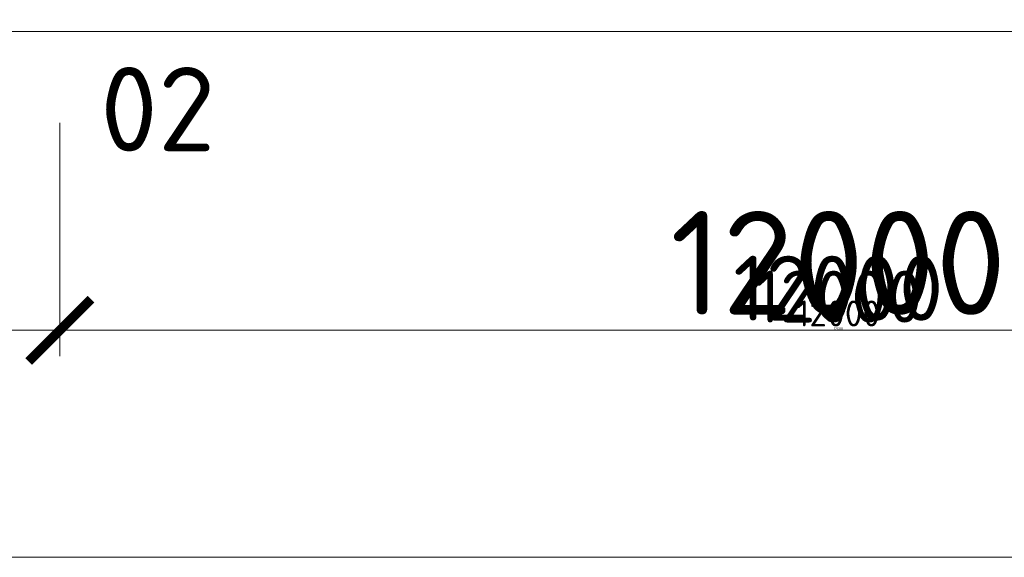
# Model space of a CAD drawing. Header units: millimetres. Extents: x -15830 to 4680139, y -28864 to 2281735.
# Tile 383 of 577: x 225619 to 233208, y 239058 to 243203. Entities that reach past the tile are written whole.
import ezdxf

# ---------------------------------------------------------------- set-up
doc = ezdxf.new("R2010")
doc.units = ezdxf.units.MM
doc.linetypes.add('CENTERX2', pattern=[101.6, 63.5, -12.7, 12.7, -12.7])
doc.linetypes.add('DASHDOT', pattern=[25.4, 12.7, -6.35, 0, -6.35])
for name, color, linetype, lineweight in [('A99_N_koty-200', 5, 'Continuous', 5), ('A99_N_koty-200 @ 1', 5, 'Continuous', 5), ('A99_N_koty-200 @ 10', 5, 'Continuous', 5), ('A99_N_koty-200 @ 100', 5, 'Continuous', 5), ('A99_N_koty-200 @ 200', 5, 'Continuous', 5), ('A99_N_koty-200 @ 250 (1)', 5, 'Continuous', 5), ('A99_N_koty-200 @ 250 (2)', 5, 'Continuous', 5), ('A99_N_koty-200 @ 400', 5, 'Continuous', 5), ('A99_N_txt-popis-200', 240, 'Continuous', 5), ('A99_S_kce-pohl', 7, 'Continuous', 5), ('A99_S_osy', 1, 'CENTERX2', 5)]:
    doc.layers.add(name, color=color, linetype=linetype, lineweight=lineweight)
doc.styles.add('A99_kota', font='isocpeur.ttf', dxfattribs={"height": 2})
doc.styles.add('ad_popis 100', font='isocpeur.ttf', dxfattribs={"height": 200})
doc.dimstyles.new('A99_kota_200 new', dxfattribs={"dimscale": 200, "dimtxt": 2, "dimasz": 1.2, "dimexe": 0.5, "dimexo": 1.5, "dimgap": 0.3, "dimtad": 1, "dimdec": 0, "dimzin": 3, "dimdsep": 46, "dimtxsty": 'A99_kota', "dimblk": 'ARCHTICK', "dimcen": 2.5, "dimazin": 2, "dimtfac": 0.75, "dimtdec": 0, "dimtmove": 2, "dimatfit": 0, "dimfxl": 0, "dimtolj": 1, "dimtzin": 0, "dimlwd": 5, "dimlwe": 5, "dimarcsym": 0})

# ---------------------------------------------------------------- blocks, each defined once
blk = doc.blocks.new('_ArchTick')
at = {"color": 0, "linetype": 'ByBlock', "const_width": 0.15}
blk.add_lwpolyline([(-0.5, -0.5), (0.5, 0.5)], dxfattribs=at)
blk = doc.blocks.new('*D300')
at = {"layer": 'A99_N_koty-200', "color": 0, "linetype": 'Continuous', "lineweight": 5, "ltscale": 10, "transparency": 16777216}
for p, q in [((225929, 241208.3), (225929, 240758.3)), ((237929, 241208.3), (237929, 240758.3)), ((237929, 240808.3), (225929, 240808.3))]:
    blk.add_line(p, q, dxfattribs=at)
at = {"layer": 'Defpoints', "color": 0, "linetype": 'Continuous', "ltscale": 10, "transparency": 16777216}
for p in [(225929, 243683.3), (237929, 243683.3), (225929, 240808.3)]:
    blk.add_point(p, dxfattribs=at)
at = {"layer": 'A99_N_koty-200', "color": 0, "linetype": 'Continuous', "lineweight": 5, "ltscale": 10, "transparency": 16777216, "xscale": 120, "yscale": 120, "zscale": 120, "rotation": 180}
blk.add_blockref('_ArchTick', (225929, 240808.3), dxfattribs=at)
at = {"layer": 'A99_N_koty-200', "color": 0, "linetype": 'Continuous', "lineweight": 5, "ltscale": 10, "transparency": 16777216, "xscale": 120, "yscale": 120, "zscale": 120}
blk.add_blockref('_ArchTick', (237929, 240808.3), dxfattribs=at)
at = {"layer": 'A99_N_koty-200', "color": 0, "linetype": 'Continuous', "ltscale": 10, "transparency": 16777216, "insert": (231929, 240938.3), "char_height": 200, "attachment_point": 5, "style": 'A99_kota'}
blk.add_mtext('\\A1;12000', dxfattribs=at)
blk = doc.blocks.new('*D301')
at = {"layer": 'A99_N_koty-200', "color": 0, "linetype": 'Continuous', "lineweight": 5, "ltscale": 10, "transparency": 16777216}
for p, q in [((225929, 241608.3), (225929, 240708.3)), ((237929, 241608.3), (237929, 240708.3)), ((237929, 240808.3), (225929, 240808.3))]:
    blk.add_line(p, q, dxfattribs=at)
at = {"layer": 'Defpoints', "color": 0, "linetype": 'Continuous', "ltscale": 10, "transparency": 16777216}
for p in [(225929, 243683.3), (237929, 243683.3), (225929, 240808.3)]:
    blk.add_point(p, dxfattribs=at)
at = {"layer": 'A99_N_koty-200', "color": 0, "linetype": 'Continuous', "lineweight": 5, "ltscale": 10, "transparency": 16777216, "xscale": 240, "yscale": 240, "zscale": 240, "rotation": 180}
blk.add_blockref('_ArchTick', (225929, 240808.3), dxfattribs=at)
at = {"layer": 'A99_N_koty-200', "color": 0, "linetype": 'Continuous', "lineweight": 5, "ltscale": 10, "transparency": 16777216, "xscale": 240, "yscale": 240, "zscale": 240}
blk.add_blockref('_ArchTick', (237929, 240808.3), dxfattribs=at)
at = {"layer": 'A99_N_koty-200', "color": 0, "linetype": 'Continuous', "ltscale": 10, "transparency": 16777216, "insert": (231929, 241068.3), "char_height": 400, "attachment_point": 5, "style": 'A99_kota'}
blk.add_mtext('\\A1;12000', dxfattribs=at)
blk = doc.blocks.new('*D302')
at = {"layer": 'A99_N_koty-200', "color": 0, "linetype": 'Continuous', "lineweight": 5, "ltscale": 10, "transparency": 16777216}
for p, q in [((225929, 240812.3), (225929, 240807.8)), ((237929, 240808.3), (225929, 240808.3)), ((237929, 240812.3), (237929, 240807.8))]:
    blk.add_line(p, q, dxfattribs=at)
at = {"layer": 'Defpoints', "color": 0, "linetype": 'Continuous', "ltscale": 10, "transparency": 16777216}
for p in [(225929, 243683.3), (237929, 243683.3), (225929, 240808.3)]:
    blk.add_point(p, dxfattribs=at)
at = {"layer": 'A99_N_koty-200', "color": 0, "linetype": 'Continuous', "lineweight": 5, "ltscale": 10, "transparency": 16777216, "xscale": 1.2, "yscale": 1.2, "zscale": 1.2, "rotation": 180}
blk.add_blockref('_ArchTick', (225929, 240808.3), dxfattribs=at)
at = {"layer": 'A99_N_koty-200', "color": 0, "linetype": 'Continuous', "lineweight": 5, "ltscale": 10, "transparency": 16777216, "xscale": 1.2, "yscale": 1.2, "zscale": 1.2}
blk.add_blockref('_ArchTick', (237929, 240808.3), dxfattribs=at)
at = {"layer": 'A99_N_koty-200', "color": 0, "linetype": 'Continuous', "ltscale": 10, "transparency": 16777216, "insert": (231929, 240809.6), "char_height": 2, "attachment_point": 5, "style": 'A99_kota'}
blk.add_mtext('\\A1;12000', dxfattribs=at)
blk = doc.blocks.new('*D303')
at = {"layer": 'A99_N_koty-200', "color": 0, "linetype": 'Continuous', "lineweight": 5, "ltscale": 10, "transparency": 16777216}
for p, q in [((225929, 242408.3), (225929, 240608.3)), ((237929, 242408.3), (237929, 240608.3)), ((237929, 240808.3), (225929, 240808.3))]:
    blk.add_line(p, q, dxfattribs=at)
at = {"layer": 'Defpoints', "color": 0, "linetype": 'Continuous', "ltscale": 10, "transparency": 16777216}
for p in [(225929, 243683.3), (237929, 243683.3), (225929, 240808.3)]:
    blk.add_point(p, dxfattribs=at)
at = {"layer": 'A99_N_koty-200', "color": 0, "linetype": 'Continuous', "lineweight": 5, "ltscale": 10, "transparency": 16777216, "xscale": 480, "yscale": 480, "zscale": 480, "rotation": 180}
blk.add_blockref('_ArchTick', (225929, 240808.3), dxfattribs=at)
at = {"layer": 'A99_N_koty-200', "color": 0, "linetype": 'Continuous', "lineweight": 5, "ltscale": 10, "transparency": 16777216, "xscale": 480, "yscale": 480, "zscale": 480}
blk.add_blockref('_ArchTick', (237929, 240808.3), dxfattribs=at)
at = {"layer": 'A99_N_koty-200', "color": 0, "linetype": 'Continuous', "ltscale": 10, "transparency": 16777216, "insert": (231929, 241328.3), "char_height": 800, "attachment_point": 5, "style": 'A99_kota'}
blk.add_mtext('\\A1;12000', dxfattribs=at)
blk = doc.blocks.new('*D304')
at = {"layer": 'A99_N_koty-200', "color": 0, "linetype": 'Continuous', "lineweight": 5, "ltscale": 10, "transparency": 16777216}
for p, q in [((225929, 240848.3), (225929, 240803.3)), ((237929, 240848.3), (237929, 240803.3)), ((237929, 240808.3), (225929, 240808.3))]:
    blk.add_line(p, q, dxfattribs=at)
at = {"layer": 'Defpoints', "color": 0, "linetype": 'Continuous', "ltscale": 10, "transparency": 16777216}
for p in [(225929, 243683.3), (237929, 243683.3), (225929, 240808.3)]:
    blk.add_point(p, dxfattribs=at)
at = {"layer": 'A99_N_koty-200', "color": 0, "linetype": 'Continuous', "lineweight": 5, "ltscale": 10, "transparency": 16777216, "xscale": 12, "yscale": 12, "zscale": 12, "rotation": 180}
blk.add_blockref('_ArchTick', (225929, 240808.3), dxfattribs=at)
at = {"layer": 'A99_N_koty-200', "color": 0, "linetype": 'Continuous', "lineweight": 5, "ltscale": 10, "transparency": 16777216, "xscale": 12, "yscale": 12, "zscale": 12}
blk.add_blockref('_ArchTick', (237929, 240808.3), dxfattribs=at)
at = {"layer": 'A99_N_koty-200', "color": 0, "linetype": 'Continuous', "ltscale": 10, "transparency": 16777216, "insert": (231929, 240821.3), "char_height": 20, "attachment_point": 5, "style": 'A99_kota'}
blk.add_mtext('\\A1;12000', dxfattribs=at)
blk = doc.blocks.new('*D305')
at = {"layer": 'A99_N_koty-200', "color": 0, "linetype": 'Continuous', "lineweight": 5, "ltscale": 10, "transparency": 16777216}
for p, q in [((225929, 241808.3), (225929, 240683.3)), ((237929, 241808.3), (237929, 240683.3)), ((237929, 240808.3), (225929, 240808.3))]:
    blk.add_line(p, q, dxfattribs=at)
at = {"layer": 'Defpoints', "color": 0, "linetype": 'Continuous', "ltscale": 10, "transparency": 16777216}
for p in [(225929, 243683.3), (237929, 243683.3), (225929, 240808.3)]:
    blk.add_point(p, dxfattribs=at)
at = {"layer": 'A99_N_koty-200', "color": 0, "linetype": 'Continuous', "lineweight": 5, "ltscale": 10, "transparency": 16777216, "xscale": 300, "yscale": 300, "zscale": 300, "rotation": 180}
blk.add_blockref('_ArchTick', (225929, 240808.3), dxfattribs=at)
at = {"layer": 'A99_N_koty-200', "color": 0, "linetype": 'Continuous', "lineweight": 5, "ltscale": 10, "transparency": 16777216, "xscale": 300, "yscale": 300, "zscale": 300}
blk.add_blockref('_ArchTick', (237929, 240808.3), dxfattribs=at)
at = {"layer": 'A99_N_koty-200', "color": 0, "linetype": 'Continuous', "ltscale": 10, "transparency": 16777216, "insert": (231929, 241133.3), "char_height": 500, "attachment_point": 5, "style": 'A99_kota'}
blk.add_mtext('\\A1;12000', dxfattribs=at)
blk = doc.blocks.new('*D306')
at = {"layer": 'A99_N_koty-200', "color": 0, "linetype": 'Continuous', "lineweight": 5, "ltscale": 10, "transparency": 16777216}
for p, q in [((225929, 241808.3), (225929, 240683.3)), ((237929, 241808.3), (237929, 240683.3)), ((237929, 240808.3), (225929, 240808.3))]:
    blk.add_line(p, q, dxfattribs=at)
at = {"layer": 'Defpoints', "color": 0, "linetype": 'Continuous', "ltscale": 10, "transparency": 16777216}
for p in [(225929, 243683.3), (237929, 243683.3), (225929, 240808.3)]:
    blk.add_point(p, dxfattribs=at)
at = {"layer": 'A99_N_koty-200', "color": 0, "linetype": 'Continuous', "lineweight": 5, "ltscale": 10, "transparency": 16777216, "xscale": 300, "yscale": 300, "zscale": 300, "rotation": 180}
blk.add_blockref('_ArchTick', (225929, 240808.3), dxfattribs=at)
at = {"layer": 'A99_N_koty-200', "color": 0, "linetype": 'Continuous', "lineweight": 5, "ltscale": 10, "transparency": 16777216, "xscale": 300, "yscale": 300, "zscale": 300}
blk.add_blockref('_ArchTick', (237929, 240808.3), dxfattribs=at)
at = {"layer": 'A99_N_koty-200', "color": 0, "linetype": 'Continuous', "ltscale": 10, "transparency": 16777216, "insert": (231929, 241133.3), "char_height": 500, "attachment_point": 5, "style": 'A99_kota'}
blk.add_mtext('\\A1;12000', dxfattribs=at)
blk = doc.blocks.new('*D307')
at = {"layer": 'A99_N_koty-200', "color": 0, "linetype": 'Continuous', "lineweight": 5, "ltscale": 10, "transparency": 16777216}
for p, q in [((213929, 241208.3), (213929, 240758.3)), ((225929, 241208.3), (225929, 240758.3)), ((225929, 240808.3), (213929, 240808.3))]:
    blk.add_line(p, q, dxfattribs=at)
at = {"layer": 'Defpoints', "color": 0, "linetype": 'Continuous', "ltscale": 10, "transparency": 16777216}
for p in [(213929, 243683.3), (225929, 243683.3), (213929, 240808.3)]:
    blk.add_point(p, dxfattribs=at)
at = {"layer": 'A99_N_koty-200', "color": 0, "linetype": 'Continuous', "lineweight": 5, "ltscale": 10, "transparency": 16777216, "xscale": 120, "yscale": 120, "zscale": 120, "rotation": 180}
blk.add_blockref('_ArchTick', (213929, 240808.3), dxfattribs=at)
at = {"layer": 'A99_N_koty-200', "color": 0, "linetype": 'Continuous', "lineweight": 5, "ltscale": 10, "transparency": 16777216, "xscale": 120, "yscale": 120, "zscale": 120}
blk.add_blockref('_ArchTick', (225929, 240808.3), dxfattribs=at)
at = {"layer": 'A99_N_koty-200', "color": 0, "linetype": 'Continuous', "ltscale": 10, "transparency": 16777216, "insert": (219929, 240938.3), "char_height": 200, "attachment_point": 5, "style": 'A99_kota'}
blk.add_mtext('\\A1;12000', dxfattribs=at)
blk = doc.blocks.new('*D308')
at = {"layer": 'A99_N_koty-200', "color": 0, "linetype": 'Continuous', "lineweight": 5, "ltscale": 10, "transparency": 16777216}
for p, q in [((213929, 241608.3), (213929, 240708.3)), ((225929, 241608.3), (225929, 240708.3)), ((225929, 240808.3), (213929, 240808.3))]:
    blk.add_line(p, q, dxfattribs=at)
at = {"layer": 'Defpoints', "color": 0, "linetype": 'Continuous', "ltscale": 10, "transparency": 16777216}
for p in [(213929, 243683.3), (225929, 243683.3), (213929, 240808.3)]:
    blk.add_point(p, dxfattribs=at)
at = {"layer": 'A99_N_koty-200', "color": 0, "linetype": 'Continuous', "lineweight": 5, "ltscale": 10, "transparency": 16777216, "xscale": 240, "yscale": 240, "zscale": 240, "rotation": 180}
blk.add_blockref('_ArchTick', (213929, 240808.3), dxfattribs=at)
at = {"layer": 'A99_N_koty-200', "color": 0, "linetype": 'Continuous', "lineweight": 5, "ltscale": 10, "transparency": 16777216, "xscale": 240, "yscale": 240, "zscale": 240}
blk.add_blockref('_ArchTick', (225929, 240808.3), dxfattribs=at)
at = {"layer": 'A99_N_koty-200', "color": 0, "linetype": 'Continuous', "ltscale": 10, "transparency": 16777216, "insert": (219929, 241068.3), "char_height": 400, "attachment_point": 5, "style": 'A99_kota'}
blk.add_mtext('\\A1;12000', dxfattribs=at)
blk = doc.blocks.new('*D309')
at = {"layer": 'A99_N_koty-200', "color": 0, "linetype": 'Continuous', "lineweight": 5, "ltscale": 10, "transparency": 16777216}
for p, q in [((213929, 240812.3), (213929, 240807.8)), ((225929, 240808.3), (213929, 240808.3)), ((225929, 240812.3), (225929, 240807.8))]:
    blk.add_line(p, q, dxfattribs=at)
at = {"layer": 'Defpoints', "color": 0, "linetype": 'Continuous', "ltscale": 10, "transparency": 16777216}
for p in [(213929, 243683.3), (225929, 243683.3), (213929, 240808.3)]:
    blk.add_point(p, dxfattribs=at)
at = {"layer": 'A99_N_koty-200', "color": 0, "linetype": 'Continuous', "lineweight": 5, "ltscale": 10, "transparency": 16777216, "xscale": 1.2, "yscale": 1.2, "zscale": 1.2, "rotation": 180}
blk.add_blockref('_ArchTick', (213929, 240808.3), dxfattribs=at)
at = {"layer": 'A99_N_koty-200', "color": 0, "linetype": 'Continuous', "lineweight": 5, "ltscale": 10, "transparency": 16777216, "xscale": 1.2, "yscale": 1.2, "zscale": 1.2}
blk.add_blockref('_ArchTick', (225929, 240808.3), dxfattribs=at)
at = {"layer": 'A99_N_koty-200', "color": 0, "linetype": 'Continuous', "ltscale": 10, "transparency": 16777216, "insert": (219929, 240809.6), "char_height": 2, "attachment_point": 5, "style": 'A99_kota'}
blk.add_mtext('\\A1;12000', dxfattribs=at)
blk = doc.blocks.new('*D310')
at = {"layer": 'A99_N_koty-200', "color": 0, "linetype": 'Continuous', "lineweight": 5, "ltscale": 10, "transparency": 16777216}
for p, q in [((213929, 242408.3), (213929, 240608.3)), ((225929, 242408.3), (225929, 240608.3)), ((225929, 240808.3), (213929, 240808.3))]:
    blk.add_line(p, q, dxfattribs=at)
at = {"layer": 'Defpoints', "color": 0, "linetype": 'Continuous', "ltscale": 10, "transparency": 16777216}
for p in [(213929, 243683.3), (225929, 243683.3), (213929, 240808.3)]:
    blk.add_point(p, dxfattribs=at)
at = {"layer": 'A99_N_koty-200', "color": 0, "linetype": 'Continuous', "lineweight": 5, "ltscale": 10, "transparency": 16777216, "xscale": 480, "yscale": 480, "zscale": 480, "rotation": 180}
blk.add_blockref('_ArchTick', (213929, 240808.3), dxfattribs=at)
at = {"layer": 'A99_N_koty-200', "color": 0, "linetype": 'Continuous', "lineweight": 5, "ltscale": 10, "transparency": 16777216, "xscale": 480, "yscale": 480, "zscale": 480}
blk.add_blockref('_ArchTick', (225929, 240808.3), dxfattribs=at)
at = {"layer": 'A99_N_koty-200', "color": 0, "linetype": 'Continuous', "ltscale": 10, "transparency": 16777216, "insert": (219929, 241328.3), "char_height": 800, "attachment_point": 5, "style": 'A99_kota'}
blk.add_mtext('\\A1;12000', dxfattribs=at)
blk = doc.blocks.new('*D311')
at = {"layer": 'A99_N_koty-200', "color": 0, "linetype": 'Continuous', "lineweight": 5, "ltscale": 10, "transparency": 16777216}
for p, q in [((213929, 240848.3), (213929, 240803.3)), ((225929, 240848.3), (225929, 240803.3)), ((225929, 240808.3), (213929, 240808.3))]:
    blk.add_line(p, q, dxfattribs=at)
at = {"layer": 'Defpoints', "color": 0, "linetype": 'Continuous', "ltscale": 10, "transparency": 16777216}
for p in [(213929, 243683.3), (225929, 243683.3), (213929, 240808.3)]:
    blk.add_point(p, dxfattribs=at)
at = {"layer": 'A99_N_koty-200', "color": 0, "linetype": 'Continuous', "lineweight": 5, "ltscale": 10, "transparency": 16777216, "xscale": 12, "yscale": 12, "zscale": 12, "rotation": 180}
blk.add_blockref('_ArchTick', (213929, 240808.3), dxfattribs=at)
at = {"layer": 'A99_N_koty-200', "color": 0, "linetype": 'Continuous', "lineweight": 5, "ltscale": 10, "transparency": 16777216, "xscale": 12, "yscale": 12, "zscale": 12}
blk.add_blockref('_ArchTick', (225929, 240808.3), dxfattribs=at)
at = {"layer": 'A99_N_koty-200', "color": 0, "linetype": 'Continuous', "ltscale": 10, "transparency": 16777216, "insert": (219929, 240821.3), "char_height": 20, "attachment_point": 5, "style": 'A99_kota'}
blk.add_mtext('\\A1;12000', dxfattribs=at)
blk = doc.blocks.new('*D312')
at = {"layer": 'A99_N_koty-200', "color": 0, "linetype": 'Continuous', "lineweight": 5, "ltscale": 10, "transparency": 16777216}
for p, q in [((213929, 241808.3), (213929, 240683.3)), ((225929, 241808.3), (225929, 240683.3)), ((225929, 240808.3), (213929, 240808.3))]:
    blk.add_line(p, q, dxfattribs=at)
at = {"layer": 'Defpoints', "color": 0, "linetype": 'Continuous', "ltscale": 10, "transparency": 16777216}
for p in [(213929, 243683.3), (225929, 243683.3), (213929, 240808.3)]:
    blk.add_point(p, dxfattribs=at)
at = {"layer": 'A99_N_koty-200', "color": 0, "linetype": 'Continuous', "lineweight": 5, "ltscale": 10, "transparency": 16777216, "xscale": 300, "yscale": 300, "zscale": 300, "rotation": 180}
blk.add_blockref('_ArchTick', (213929, 240808.3), dxfattribs=at)
at = {"layer": 'A99_N_koty-200', "color": 0, "linetype": 'Continuous', "lineweight": 5, "ltscale": 10, "transparency": 16777216, "xscale": 300, "yscale": 300, "zscale": 300}
blk.add_blockref('_ArchTick', (225929, 240808.3), dxfattribs=at)
at = {"layer": 'A99_N_koty-200', "color": 0, "linetype": 'Continuous', "ltscale": 10, "transparency": 16777216, "insert": (219929, 241133.3), "char_height": 500, "attachment_point": 5, "style": 'A99_kota'}
blk.add_mtext('\\A1;12000', dxfattribs=at)
blk = doc.blocks.new('*D313')
at = {"layer": 'A99_N_koty-200', "color": 0, "linetype": 'Continuous', "lineweight": 5, "ltscale": 10, "transparency": 16777216}
for p, q in [((213929, 241808.3), (213929, 240683.3)), ((225929, 241808.3), (225929, 240683.3)), ((225929, 240808.3), (213929, 240808.3))]:
    blk.add_line(p, q, dxfattribs=at)
at = {"layer": 'Defpoints', "color": 0, "linetype": 'Continuous', "ltscale": 10, "transparency": 16777216}
for p in [(213929, 243683.3), (225929, 243683.3), (213929, 240808.3)]:
    blk.add_point(p, dxfattribs=at)
at = {"layer": 'A99_N_koty-200', "color": 0, "linetype": 'Continuous', "lineweight": 5, "ltscale": 10, "transparency": 16777216, "xscale": 300, "yscale": 300, "zscale": 300, "rotation": 180}
blk.add_blockref('_ArchTick', (213929, 240808.3), dxfattribs=at)
at = {"layer": 'A99_N_koty-200', "color": 0, "linetype": 'Continuous', "lineweight": 5, "ltscale": 10, "transparency": 16777216, "xscale": 300, "yscale": 300, "zscale": 300}
blk.add_blockref('_ArchTick', (225929, 240808.3), dxfattribs=at)
at = {"layer": 'A99_N_koty-200', "color": 0, "linetype": 'Continuous', "ltscale": 10, "transparency": 16777216, "insert": (219929, 241133.3), "char_height": 500, "attachment_point": 5, "style": 'A99_kota'}
blk.add_mtext('\\A1;12000', dxfattribs=at)
blk = doc.blocks.new('*D314')
at = {"layer": 'A99_N_koty-200', "color": 0, "linetype": 'Continuous', "lineweight": 5, "ltscale": 10, "transparency": 16777216}
for p, q in [((213329, 239458.3), (213329, 239008.3)), ((352804.5, 239458.3), (352804.5, 239008.3)), ((352804.5, 239058.3), (213329, 239058.3))]:
    blk.add_line(p, q, dxfattribs=at)
at = {"layer": 'Defpoints', "color": 0, "linetype": 'Continuous', "ltscale": 10, "transparency": 16777216}
for p in [(213329, 242988.3), (352804.5, 242988.3), (213329, 239058.3)]:
    blk.add_point(p, dxfattribs=at)
at = {"layer": 'A99_N_koty-200', "color": 0, "linetype": 'Continuous', "lineweight": 5, "ltscale": 10, "transparency": 16777216, "xscale": 120, "yscale": 120, "zscale": 120, "rotation": 180}
blk.add_blockref('_ArchTick', (213329, 239058.3), dxfattribs=at)
at = {"layer": 'A99_N_koty-200', "color": 0, "linetype": 'Continuous', "lineweight": 5, "ltscale": 10, "transparency": 16777216, "xscale": 120, "yscale": 120, "zscale": 120}
blk.add_blockref('_ArchTick', (352804.5, 239058.3), dxfattribs=at)
at = {"layer": 'A99_N_koty-200', "color": 0, "linetype": 'Continuous', "ltscale": 10, "transparency": 16777216, "insert": (283066.7, 239188.3), "char_height": 200, "attachment_point": 5, "style": 'A99_kota'}
blk.add_mtext('\\A1;139476', dxfattribs=at)
blk = doc.blocks.new('*D315')
at = {"layer": 'A99_N_koty-200', "color": 0, "linetype": 'Continuous', "lineweight": 5, "ltscale": 10, "transparency": 16777216}
for p, q in [((213329, 239858.3), (213329, 238958.3)), ((352804.5, 239858.3), (352804.5, 238958.3)), ((352804.5, 239058.3), (213329, 239058.3))]:
    blk.add_line(p, q, dxfattribs=at)
at = {"layer": 'Defpoints', "color": 0, "linetype": 'Continuous', "ltscale": 10, "transparency": 16777216}
for p in [(213329, 242988.3), (352804.5, 242988.3), (213329, 239058.3)]:
    blk.add_point(p, dxfattribs=at)
at = {"layer": 'A99_N_koty-200', "color": 0, "linetype": 'Continuous', "lineweight": 5, "ltscale": 10, "transparency": 16777216, "xscale": 240, "yscale": 240, "zscale": 240, "rotation": 180}
blk.add_blockref('_ArchTick', (213329, 239058.3), dxfattribs=at)
at = {"layer": 'A99_N_koty-200', "color": 0, "linetype": 'Continuous', "lineweight": 5, "ltscale": 10, "transparency": 16777216, "xscale": 240, "yscale": 240, "zscale": 240}
blk.add_blockref('_ArchTick', (352804.5, 239058.3), dxfattribs=at)
at = {"layer": 'A99_N_koty-200', "color": 0, "linetype": 'Continuous', "ltscale": 10, "transparency": 16777216, "insert": (283066.7, 239318.3), "char_height": 400, "attachment_point": 5, "style": 'A99_kota'}
blk.add_mtext('\\A1;139476', dxfattribs=at)
blk = doc.blocks.new('*D316')
at = {"layer": 'A99_N_koty-200', "color": 0, "linetype": 'Continuous', "lineweight": 5, "ltscale": 10, "transparency": 16777216}
for p, q in [((213329, 239062.3), (213329, 239057.8)), ((352804.5, 239058.3), (213329, 239058.3)), ((352804.5, 239062.3), (352804.5, 239057.8))]:
    blk.add_line(p, q, dxfattribs=at)
at = {"layer": 'Defpoints', "color": 0, "linetype": 'Continuous', "ltscale": 10, "transparency": 16777216}
for p in [(213329, 242988.3), (352804.5, 242988.3), (213329, 239058.3)]:
    blk.add_point(p, dxfattribs=at)
at = {"layer": 'A99_N_koty-200', "color": 0, "linetype": 'Continuous', "lineweight": 5, "ltscale": 10, "transparency": 16777216, "xscale": 1.2, "yscale": 1.2, "zscale": 1.2, "rotation": 180}
blk.add_blockref('_ArchTick', (213329, 239058.3), dxfattribs=at)
at = {"layer": 'A99_N_koty-200', "color": 0, "linetype": 'Continuous', "lineweight": 5, "ltscale": 10, "transparency": 16777216, "xscale": 1.2, "yscale": 1.2, "zscale": 1.2}
blk.add_blockref('_ArchTick', (352804.5, 239058.3), dxfattribs=at)
at = {"layer": 'A99_N_koty-200', "color": 0, "linetype": 'Continuous', "ltscale": 10, "transparency": 16777216, "insert": (283066.7, 239059.6), "char_height": 2, "attachment_point": 5, "style": 'A99_kota'}
blk.add_mtext('\\A1;139476', dxfattribs=at)
blk = doc.blocks.new('*D317')
at = {"layer": 'A99_N_koty-200', "color": 0, "linetype": 'Continuous', "lineweight": 5, "ltscale": 10, "transparency": 16777216}
for p, q in [((213329, 240658.3), (213329, 238858.3)), ((352804.5, 240658.3), (352804.5, 238858.3)), ((352804.5, 239058.3), (213329, 239058.3))]:
    blk.add_line(p, q, dxfattribs=at)
at = {"layer": 'Defpoints', "color": 0, "linetype": 'Continuous', "ltscale": 10, "transparency": 16777216}
for p in [(213329, 242988.3), (352804.5, 242988.3), (213329, 239058.3)]:
    blk.add_point(p, dxfattribs=at)
at = {"layer": 'A99_N_koty-200', "color": 0, "linetype": 'Continuous', "lineweight": 5, "ltscale": 10, "transparency": 16777216, "xscale": 480, "yscale": 480, "zscale": 480, "rotation": 180}
blk.add_blockref('_ArchTick', (213329, 239058.3), dxfattribs=at)
at = {"layer": 'A99_N_koty-200', "color": 0, "linetype": 'Continuous', "lineweight": 5, "ltscale": 10, "transparency": 16777216, "xscale": 480, "yscale": 480, "zscale": 480}
blk.add_blockref('_ArchTick', (352804.5, 239058.3), dxfattribs=at)
at = {"layer": 'A99_N_koty-200', "color": 0, "linetype": 'Continuous', "ltscale": 10, "transparency": 16777216, "insert": (283066.7, 239578.3), "char_height": 800, "attachment_point": 5, "style": 'A99_kota'}
blk.add_mtext('\\A1;139476', dxfattribs=at)
blk = doc.blocks.new('*D318')
at = {"layer": 'A99_N_koty-200', "color": 0, "linetype": 'Continuous', "lineweight": 5, "ltscale": 10, "transparency": 16777216}
for p, q in [((213329, 239098.3), (213329, 239053.3)), ((352804.5, 239098.3), (352804.5, 239053.3)), ((352804.5, 239058.3), (213329, 239058.3))]:
    blk.add_line(p, q, dxfattribs=at)
at = {"layer": 'Defpoints', "color": 0, "linetype": 'Continuous', "ltscale": 10, "transparency": 16777216}
for p in [(213329, 242988.3), (352804.5, 242988.3), (213329, 239058.3)]:
    blk.add_point(p, dxfattribs=at)
at = {"layer": 'A99_N_koty-200', "color": 0, "linetype": 'Continuous', "lineweight": 5, "ltscale": 10, "transparency": 16777216, "xscale": 12, "yscale": 12, "zscale": 12, "rotation": 180}
blk.add_blockref('_ArchTick', (213329, 239058.3), dxfattribs=at)
at = {"layer": 'A99_N_koty-200', "color": 0, "linetype": 'Continuous', "lineweight": 5, "ltscale": 10, "transparency": 16777216, "xscale": 12, "yscale": 12, "zscale": 12}
blk.add_blockref('_ArchTick', (352804.5, 239058.3), dxfattribs=at)
at = {"layer": 'A99_N_koty-200', "color": 0, "linetype": 'Continuous', "ltscale": 10, "transparency": 16777216, "insert": (283066.7, 239071.3), "char_height": 20, "attachment_point": 5, "style": 'A99_kota'}
blk.add_mtext('\\A1;139476', dxfattribs=at)
blk = doc.blocks.new('*D319')
at = {"layer": 'A99_N_koty-200', "color": 0, "linetype": 'Continuous', "lineweight": 5, "ltscale": 10, "transparency": 16777216}
for p, q in [((213329, 240058.3), (213329, 238933.3)), ((352804.5, 240058.3), (352804.5, 238933.3)), ((352804.5, 239058.3), (213329, 239058.3))]:
    blk.add_line(p, q, dxfattribs=at)
at = {"layer": 'Defpoints', "color": 0, "linetype": 'Continuous', "ltscale": 10, "transparency": 16777216}
for p in [(213329, 242988.3), (352804.5, 242988.3), (213329, 239058.3)]:
    blk.add_point(p, dxfattribs=at)
at = {"layer": 'A99_N_koty-200', "color": 0, "linetype": 'Continuous', "lineweight": 5, "ltscale": 10, "transparency": 16777216, "xscale": 300, "yscale": 300, "zscale": 300, "rotation": 180}
blk.add_blockref('_ArchTick', (213329, 239058.3), dxfattribs=at)
at = {"layer": 'A99_N_koty-200', "color": 0, "linetype": 'Continuous', "lineweight": 5, "ltscale": 10, "transparency": 16777216, "xscale": 300, "yscale": 300, "zscale": 300}
blk.add_blockref('_ArchTick', (352804.5, 239058.3), dxfattribs=at)
at = {"layer": 'A99_N_koty-200', "color": 0, "linetype": 'Continuous', "ltscale": 10, "transparency": 16777216, "insert": (283066.7, 239383.3), "char_height": 500, "attachment_point": 5, "style": 'A99_kota'}
blk.add_mtext('\\A1;139476', dxfattribs=at)
blk = doc.blocks.new('*D320')
at = {"layer": 'A99_N_koty-200', "color": 0, "linetype": 'Continuous', "lineweight": 5, "ltscale": 10, "transparency": 16777216}
for p, q in [((213329, 240058.3), (213329, 238933.3)), ((352804.5, 240058.3), (352804.5, 238933.3)), ((352804.5, 239058.3), (213329, 239058.3))]:
    blk.add_line(p, q, dxfattribs=at)
at = {"layer": 'Defpoints', "color": 0, "linetype": 'Continuous', "ltscale": 10, "transparency": 16777216}
for p in [(213329, 242988.3), (352804.5, 242988.3), (213329, 239058.3)]:
    blk.add_point(p, dxfattribs=at)
at = {"layer": 'A99_N_koty-200', "color": 0, "linetype": 'Continuous', "lineweight": 5, "ltscale": 10, "transparency": 16777216, "xscale": 300, "yscale": 300, "zscale": 300, "rotation": 180}
blk.add_blockref('_ArchTick', (213329, 239058.3), dxfattribs=at)
at = {"layer": 'A99_N_koty-200', "color": 0, "linetype": 'Continuous', "lineweight": 5, "ltscale": 10, "transparency": 16777216, "xscale": 300, "yscale": 300, "zscale": 300}
blk.add_blockref('_ArchTick', (352804.5, 239058.3), dxfattribs=at)
at = {"layer": 'A99_N_koty-200', "color": 0, "linetype": 'Continuous', "ltscale": 10, "transparency": 16777216, "insert": (283066.7, 239383.3), "char_height": 500, "attachment_point": 5, "style": 'A99_kota'}
blk.add_mtext('\\A1;139476', dxfattribs=at)
blk = doc.blocks.new('*U794')
at = {"layer": 'A99_N_koty-200 @ 1', "linetype": 'Continuous', "ltscale": 10}
dim = blk.add_linear_dim(base=(225929, 240808.3), p1=(237929, 243683.3), p2=(225929, 243683.3), angle=180, dimstyle='A99_kota_200 new', override={"dimscale": 1, "dimtix": 1, "dimtofl": 1, "dimtmove": 1, "dimatfit": 1}, dxfattribs=at)
dim.commit()
dim.dimension.update_dxf_attribs({"geometry": '*D302', "text_midpoint": (231929, 240809.6)})
at = {"layer": 'A99_N_koty-200 @ 10', "linetype": 'Continuous', "ltscale": 10}
dim = blk.add_linear_dim(base=(225929, 240808.3), p1=(237929, 243683.3), p2=(225929, 243683.3), angle=180, dimstyle='A99_kota_200 new', override={"dimscale": 10, "dimtix": 1, "dimtofl": 1, "dimtmove": 1, "dimatfit": 1}, dxfattribs=at)
dim.commit()
dim.dimension.update_dxf_attribs({"geometry": '*D304', "text_midpoint": (231929, 240821.3)})
at = {"layer": 'A99_N_koty-200 @ 100', "linetype": 'Continuous', "ltscale": 10}
dim = blk.add_linear_dim(base=(225929, 240808.3), p1=(237929, 243683.3), p2=(225929, 243683.3), angle=180, dimstyle='A99_kota_200 new', override={"dimscale": 100, "dimtix": 1, "dimtofl": 1, "dimtmove": 1, "dimatfit": 1}, dxfattribs=at)
dim.commit()
dim.dimension.update_dxf_attribs({"geometry": '*D300', "text_midpoint": (231929, 240938.3)})
at = {"layer": 'A99_N_koty-200 @ 200', "linetype": 'Continuous', "ltscale": 10}
dim = blk.add_linear_dim(base=(225929, 240808.3), p1=(237929, 243683.3), p2=(225929, 243683.3), angle=180, dimstyle='A99_kota_200 new', override={"dimscale": 200, "dimtix": 1, "dimtofl": 1, "dimtmove": 1, "dimatfit": 1}, dxfattribs=at)
dim.commit()
dim.dimension.update_dxf_attribs({"geometry": '*D301', "text_midpoint": (231929, 241068.3)})
at = {"layer": 'A99_N_koty-200 @ 250 (1)', "linetype": 'Continuous', "ltscale": 10}
dim = blk.add_linear_dim(base=(225929, 240808.3), p1=(237929, 243683.3), p2=(225929, 243683.3), angle=180, dimstyle='A99_kota_200 new', override={"dimscale": 250, "dimtix": 1, "dimtofl": 1, "dimtmove": 1, "dimatfit": 1}, dxfattribs=at)
dim.commit()
dim.dimension.update_dxf_attribs({"geometry": '*D305', "text_midpoint": (231929, 241133.3)})
at = {"layer": 'A99_N_koty-200 @ 250 (2)', "linetype": 'Continuous', "ltscale": 10}
dim = blk.add_linear_dim(base=(225929, 240808.3), p1=(237929, 243683.3), p2=(225929, 243683.3), angle=180, dimstyle='A99_kota_200 new', override={"dimscale": 250, "dimtix": 1, "dimtofl": 1, "dimtmove": 1, "dimatfit": 1}, dxfattribs=at)
dim.commit()
dim.dimension.update_dxf_attribs({"geometry": '*D306', "text_midpoint": (231929, 241133.3)})
at = {"layer": 'A99_N_koty-200 @ 400', "linetype": 'Continuous', "ltscale": 10}
dim = blk.add_linear_dim(base=(225929, 240808.3), p1=(237929, 243683.3), p2=(225929, 243683.3), angle=180, dimstyle='A99_kota_200 new', override={"dimscale": 400, "dimtix": 1, "dimtofl": 1, "dimtmove": 1, "dimatfit": 1}, dxfattribs=at)
dim.commit()
dim.dimension.update_dxf_attribs({"geometry": '*D303', "text_midpoint": (231929, 241328.3)})
blk = doc.blocks.new('*U795')
at = {"layer": 'A99_N_koty-200 @ 1', "linetype": 'Continuous', "ltscale": 10}
dim = blk.add_linear_dim(base=(213929, 240808.3), p1=(225929, 243683.3), p2=(213929, 243683.3), angle=180, dimstyle='A99_kota_200 new', override={"dimscale": 1, "dimtix": 1, "dimtofl": 1, "dimtmove": 1, "dimatfit": 1}, dxfattribs=at)
dim.commit()
dim.dimension.update_dxf_attribs({"geometry": '*D309', "text_midpoint": (219929, 240809.6)})
at = {"layer": 'A99_N_koty-200 @ 10', "linetype": 'Continuous', "ltscale": 10}
dim = blk.add_linear_dim(base=(213929, 240808.3), p1=(225929, 243683.3), p2=(213929, 243683.3), angle=180, dimstyle='A99_kota_200 new', override={"dimscale": 10, "dimtix": 1, "dimtofl": 1, "dimtmove": 1, "dimatfit": 1}, dxfattribs=at)
dim.commit()
dim.dimension.update_dxf_attribs({"geometry": '*D311', "text_midpoint": (219929, 240821.3)})
at = {"layer": 'A99_N_koty-200 @ 100', "linetype": 'Continuous', "ltscale": 10}
dim = blk.add_linear_dim(base=(213929, 240808.3), p1=(225929, 243683.3), p2=(213929, 243683.3), angle=180, dimstyle='A99_kota_200 new', override={"dimscale": 100, "dimtix": 1, "dimtofl": 1, "dimtmove": 1, "dimatfit": 1}, dxfattribs=at)
dim.commit()
dim.dimension.update_dxf_attribs({"geometry": '*D307', "text_midpoint": (219929, 240938.3)})
at = {"layer": 'A99_N_koty-200 @ 200', "linetype": 'Continuous', "ltscale": 10}
dim = blk.add_linear_dim(base=(213929, 240808.3), p1=(225929, 243683.3), p2=(213929, 243683.3), angle=180, dimstyle='A99_kota_200 new', override={"dimscale": 200, "dimtix": 1, "dimtofl": 1, "dimtmove": 1, "dimatfit": 1}, dxfattribs=at)
dim.commit()
dim.dimension.update_dxf_attribs({"geometry": '*D308', "text_midpoint": (219929, 241068.3)})
at = {"layer": 'A99_N_koty-200 @ 250 (1)', "linetype": 'Continuous', "ltscale": 10}
dim = blk.add_linear_dim(base=(213929, 240808.3), p1=(225929, 243683.3), p2=(213929, 243683.3), angle=180, dimstyle='A99_kota_200 new', override={"dimscale": 250, "dimtix": 1, "dimtofl": 1, "dimtmove": 1, "dimatfit": 1}, dxfattribs=at)
dim.commit()
dim.dimension.update_dxf_attribs({"geometry": '*D312', "text_midpoint": (219929, 241133.3)})
at = {"layer": 'A99_N_koty-200 @ 250 (2)', "linetype": 'Continuous', "ltscale": 10}
dim = blk.add_linear_dim(base=(213929, 240808.3), p1=(225929, 243683.3), p2=(213929, 243683.3), angle=180, dimstyle='A99_kota_200 new', override={"dimscale": 250, "dimtix": 1, "dimtofl": 1, "dimtmove": 1, "dimatfit": 1}, dxfattribs=at)
dim.commit()
dim.dimension.update_dxf_attribs({"geometry": '*D313', "text_midpoint": (219929, 241133.3)})
at = {"layer": 'A99_N_koty-200 @ 400', "linetype": 'Continuous', "ltscale": 10}
dim = blk.add_linear_dim(base=(213929, 240808.3), p1=(225929, 243683.3), p2=(213929, 243683.3), angle=180, dimstyle='A99_kota_200 new', override={"dimscale": 400, "dimtix": 1, "dimtofl": 1, "dimtmove": 1, "dimatfit": 1}, dxfattribs=at)
dim.commit()
dim.dimension.update_dxf_attribs({"geometry": '*D310', "text_midpoint": (219929, 241328.3)})
blk = doc.blocks.new('*U796')
at = {"layer": 'A99_N_koty-200 @ 1', "linetype": 'Continuous', "ltscale": 10}
dim = blk.add_linear_dim(base=(213328.9503, 239058.2521), p1=(352804.496, 242988.2521), p2=(213328.9503, 242988.2521), angle=180, dimstyle='A99_kota_200 new', override={"dimscale": 1, "dimtix": 1, "dimtofl": 1, "dimtmove": 1, "dimatfit": 1}, dxfattribs=at)
dim.commit()
dim.dimension.update_dxf_attribs({"geometry": '*D316', "text_midpoint": (283066.7231, 239059.5521)})
at = {"layer": 'A99_N_koty-200 @ 10', "linetype": 'Continuous', "ltscale": 10}
dim = blk.add_linear_dim(base=(213328.9503, 239058.2521), p1=(352804.496, 242988.2521), p2=(213328.9503, 242988.2521), angle=180, dimstyle='A99_kota_200 new', override={"dimscale": 10, "dimtix": 1, "dimtofl": 1, "dimtmove": 1, "dimatfit": 1}, dxfattribs=at)
dim.commit()
dim.dimension.update_dxf_attribs({"geometry": '*D318', "text_midpoint": (283066.7231, 239071.2521)})
at = {"layer": 'A99_N_koty-200 @ 100', "linetype": 'Continuous', "ltscale": 10}
dim = blk.add_linear_dim(base=(213328.9503, 239058.2521), p1=(352804.496, 242988.2521), p2=(213328.9503, 242988.2521), angle=180, dimstyle='A99_kota_200 new', override={"dimscale": 100, "dimtix": 1, "dimtofl": 1, "dimtmove": 1, "dimatfit": 1}, dxfattribs=at)
dim.commit()
dim.dimension.update_dxf_attribs({"geometry": '*D314', "text_midpoint": (283066.7231, 239188.2521)})
at = {"layer": 'A99_N_koty-200 @ 200', "linetype": 'Continuous', "ltscale": 10}
dim = blk.add_linear_dim(base=(213328.9503, 239058.2521), p1=(352804.496, 242988.2521), p2=(213328.9503, 242988.2521), angle=180, dimstyle='A99_kota_200 new', override={"dimscale": 200, "dimtix": 1, "dimtofl": 1, "dimtmove": 1, "dimatfit": 1}, dxfattribs=at)
dim.commit()
dim.dimension.update_dxf_attribs({"geometry": '*D315', "text_midpoint": (283066.7231, 239318.2521)})
at = {"layer": 'A99_N_koty-200 @ 250 (1)', "linetype": 'Continuous', "ltscale": 10}
dim = blk.add_linear_dim(base=(213328.9503, 239058.2521), p1=(352804.496, 242988.2521), p2=(213328.9503, 242988.2521), angle=180, dimstyle='A99_kota_200 new', override={"dimscale": 250, "dimtix": 1, "dimtofl": 1, "dimtmove": 1, "dimatfit": 1}, dxfattribs=at)
dim.commit()
dim.dimension.update_dxf_attribs({"geometry": '*D319', "text_midpoint": (283066.7231, 239383.2521)})
at = {"layer": 'A99_N_koty-200 @ 250 (2)', "linetype": 'Continuous', "ltscale": 10}
dim = blk.add_linear_dim(base=(213328.9503, 239058.2521), p1=(352804.496, 242988.2521), p2=(213328.9503, 242988.2521), angle=180, dimstyle='A99_kota_200 new', override={"dimscale": 250, "dimtix": 1, "dimtofl": 1, "dimtmove": 1, "dimatfit": 1}, dxfattribs=at)
dim.commit()
dim.dimension.update_dxf_attribs({"geometry": '*D320', "text_midpoint": (283066.7231, 239383.2521)})
at = {"layer": 'A99_N_koty-200 @ 400', "linetype": 'Continuous', "ltscale": 10}
dim = blk.add_linear_dim(base=(213328.9503, 239058.2521), p1=(352804.496, 242988.2521), p2=(213328.9503, 242988.2521), angle=180, dimstyle='A99_kota_200 new', override={"dimscale": 400, "dimtix": 1, "dimtofl": 1, "dimtmove": 1, "dimatfit": 1}, dxfattribs=at)
dim.commit()
dim.dimension.update_dxf_attribs({"geometry": '*D317', "text_midpoint": (283066.7231, 239578.2521)})

msp = doc.modelspace()

# ---------------------------------------------------------------- linework, layer by layer
at = {"layer": 'A99_S_osy', "linetype": 'DASHDOT', "lineweight": 5, "ltscale": 30}
msp.add_lwpolyline([(225928.95, 241173.252), (225928.95, 273343.252)], dxfattribs=at)

# ---------------------------------------------------------------- next in the draw order: texts
at = {"layer": 'A99_N_txt-popis-200', "color": 1, "lineweight": 0, "insert": (226238.95, 242838.252), "char_height": 650, "attachment_point": 1, "style": 'ad_popis 100', "bg_fill": 2}
msp.add_mtext_dynamic_manual_height_columns('02', width=832.5, gutter_width=1000, heights=[0], dxfattribs=at)

# ---------------------------------------------------------------- next in the draw order: linework, layer by layer
at = {"layer": 'A99_S_kce-pohl', "linetype": 'Continuous'}
msp.add_lwpolyline([(352804.496, 243113.252), (213328.95, 243113.252)], dxfattribs=at)

# ---------------------------------------------------------------- next in the draw order: block references
at = {"layer": 'A99_N_koty-200'}
for name in ['*U795', '*U794', '*U796']:
    msp.add_blockref(name, (0, 0), dxfattribs=at)

doc.saveas('drawing.dxf')
